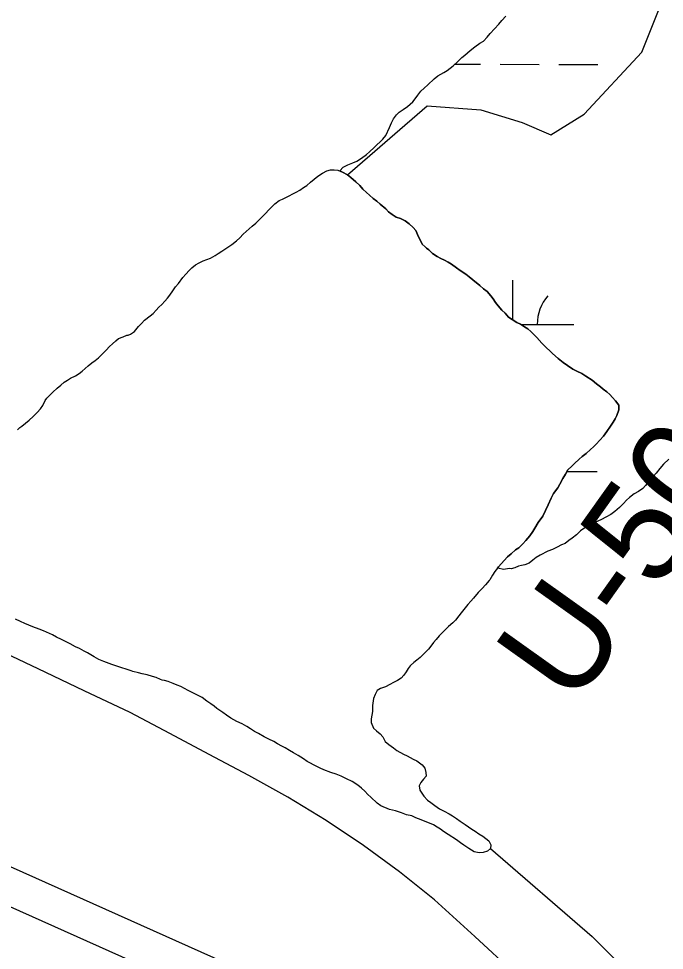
# Model space of a CAD drawing. Extents: x 3180038 to 3217926, y 922069 to 947485.
# Drawn here: x 3203764 to 3204292, y 929247 to 930009 of the extents above; entities that cross this region are included whole.
import ezdxf

# ---------------------------------------------------------------- set-up
doc = ezdxf.new("R2010")
doc.units = 0
for name, color, linetype in [('V-LEVE-TOET', 7, 'Continuous'), ('V-RIVR-RANG-IDEN', 7, 'Continuous'), ('V-SURV-LINE', 7, 'Continuous'), ('V-TOPO-SHOR', 7, 'Continuous'), ('V-WETL-SWMP', 7, 'Continuous')]:
    doc.layers.add(name, color=color, linetype=linetype)

msp = doc.modelspace()

# ---------------------------------------------------------------- linework, layer by layer
at = {"layer": 'V-LEVE-TOET'}
msp.add_lwpolyline([(3204169.85, 929228.37), (3204137.22, 929258.55), (3204104.31, 929288.41), (3204075.7, 929311.24), (3204046.13, 929332.89), (3204015.7, 929353.3), (3203984.48, 929372.42), (3203952.33, 929389.97), (3203920.09, 929407.35), (3203887.75, 929424.55), (3203855.31, 929441.57), (3203817.71, 929459.39), (3203780.09, 929477.18), (3203742.45, 929494.93)], dxfattribs=at)
at = {"layer": 'V-SURV-LINE'}
for points in [[(3202254.03, 929988.1), (3203980.68, 929215.65)], [(3203968.43, 929188.26), (3202241.79, 929960.71)]]:
    msp.add_lwpolyline(points, dxfattribs=at)
at = {"layer": 'V-TOPO-SHOR'}
for points in [[(3204033.19, 929881.04), (3204098.28, 929937.56), (3204142.19, 929934.19), (3204175.97, 929924.05), (3204199.61, 929913.92), (3204226.64, 929930.81), (3204273.93, 929981.48), (3204300.95, 930049.04), (3204314.46, 930123.35), (3204331.35, 930184.15), (3204344.87, 930248.34), (3204348.24, 930292.25), (3204361.76, 930329.41), (3204388.78, 930353.05), (3204437.42, 930400.83)], [(3203947.93, 929832.53), (3203950.36, 929834.73), (3203952.79, 929837.13), (3203955.22, 929839.14), (3203958.05, 929841.74), (3203960.48, 929843.94), (3203963.52, 929847.15), (3203965.74, 929849.36), (3203969.19, 929852.76), (3203971.41, 929855.17), (3203973.84, 929857.57), (3203977.28, 929860.17), (3203980.11, 929861.37), (3203985.36, 929863.96), (3203988.39, 929865.56), (3203991.21, 929866.95), (3203994.24, 929868.55), (3203997.28, 929870.95), (3203999.91, 929872.55), (3204002.94, 929875.15), (3204005.77, 929877.55), (3204008.81, 929879.96), (3204012.65, 929882.56), (3204016.28, 929884.35), (3204019.31, 929885.34), (3204022.33, 929885.33), (3204025.35, 929884.91), (3204029.17, 929883.48), (3204033.19, 929881.04), (3204036, 929879.01), (3204040.01, 929875.57), (3204043.21, 929872.33), (3204045.82, 929869.49), (3204048.83, 929866.66), (3204051.23, 929864.43), (3204054.24, 929861.79), (3204057.05, 929859.56), (3204059.86, 929857.13), (3204064.47, 929853.28), (3204066.67, 929850.85), (3204069.68, 929848.82), (3204073.1, 929846.59), (3204076.51, 929845.36), (3204080.33, 929843.53), (3204083.74, 929841.1), (3204086.95, 929838.06), (3204089.16, 929835.63), (3204091.35, 929830.58), (3204092.94, 929827.35), (3204094.34, 929824.53), (3204096.74, 929822.3), (3204097.74, 929821.28), (3204099.75, 929819.86), (3204102.76, 929816.83), (3204106.57, 929814.39), (3204109.38, 929812.76), (3204112.4, 929811.34), (3204115.41, 929809.71), (3204118.22, 929808.09), (3204122.24, 929805.25), (3204125.25, 929803.01), (3204130.07, 929799.97), (3204132.68, 929797.74), (3204135.68, 929795.31), (3204141.5, 929790.64), (3204144.51, 929788.01), (3204147.52, 929785.78), (3204150.52, 929782.34), (3204152.32, 929779.91), (3204154.12, 929776.88), (3204156.32, 929774.05), (3204159.53, 929770.61), (3204162.13, 929767.98), (3204164.74, 929764.94), (3204167.95, 929762.91), (3204171.56, 929760.47), (3204174.58, 929759.05), (3204177.99, 929757.02), (3204180.8, 929755.19), (3204183.21, 929752.96), (3204185.61, 929750.73), (3204188.02, 929748.1), (3204192.02, 929743.65), (3204196.03, 929739.6), (3204198.64, 929737.37), (3204200.84, 929735.14), (3204205.45, 929730.89), (3204209.67, 929727.85), (3204213.08, 929725.21), (3204217.5, 929722.37), (3204220.71, 929720.74), (3204224.73, 929718.71), (3204228.14, 929716.47), (3204233.36, 929713.22), (3204236.77, 929710.38), (3204239.98, 929707.75), (3204242.39, 929705.92), (3204245.2, 929703.69), (3204247.81, 929701.67), (3204250.01, 929699.04), (3204252.42, 929696.4)], [(3203763.2, 929672.72), (3203765.02, 929674.53), (3203766.84, 929675.73), (3203769.67, 929678.13), (3203772.9, 929680.53), (3203776.14, 929683.53), (3203779.38, 929686.74), (3203782.02, 929689.75), (3203783.85, 929692.56), (3203785.88, 929696.58), (3203787.1, 929698.59), (3203787.5, 929698.99), (3203787.71, 929699.19), (3203789.93, 929701.39), (3203792.16, 929703.6), (3203795.8, 929706.8), (3203798.63, 929709.2), (3203801.27, 929711.61), (3203804.1, 929713.41), (3203806.72, 929715), (3203810.76, 929716.8), (3203813.79, 929718.8), (3203816.22, 929720.6), (3203818.45, 929722.8), (3203821.08, 929725), (3203824.11, 929727.4), (3203826.74, 929729.41), (3203829.37, 929731.61), (3203833.62, 929735.62), (3203835.85, 929737.82), (3203838.48, 929740.83), (3203840.91, 929743.03), (3203843.54, 929745.44), (3203845.97, 929747.24), (3203849.8, 929748.83), (3203852.63, 929750.02), (3203853.84, 929750.22), (3203855.66, 929751.01), (3203858.89, 929753.01), (3203862.13, 929757.22), (3203864.56, 929759.63), (3203867.19, 929762.24), (3203871.65, 929765.84), (3203874.27, 929767.84), (3203876.71, 929770.65), (3203878.93, 929772.85), (3203881.16, 929775.26), (3203883.79, 929777.86), (3203886.02, 929780.27), (3203887.85, 929782.68), (3203890.28, 929786.29), (3203892.51, 929789.5), (3203894.95, 929792.31), (3203898.4, 929797.12), (3203901.03, 929799.93), (3203903.66, 929802.94), (3203905.89, 929805.14), (3203908.92, 929807.55), (3203911.75, 929809.35), (3203915.19, 929810.94), (3203918.21, 929811.93), (3203921.04, 929813.12), (3203924.88, 929815.12), (3203927.5, 929816.92), (3203930.33, 929818.72), (3203932.96, 929820.52), (3203936.19, 929822.51), (3203938.62, 929824.32), (3203942.46, 929827.12), (3203945.09, 929829.72), (3203947.93, 929832.53)], [(3204252.42, 929696.4), (3204255.01, 929692.77), (3204255.2, 929688.94), (3204253.56, 929684.51), (3204252.14, 929681.7), (3204250.51, 929678.89), (3204248.28, 929675.68), (3204245.24, 929671.26), (3204242.6, 929667.65), (3204236.52, 929661.03), (3204234.29, 929658.83), (3204231.87, 929656.62), (3204228.42, 929653.22), (3204225.19, 929650.82), (3204222.56, 929648.61), (3204218.91, 929645.21), (3204216.69, 929643), (3204213.45, 929640), (3204211.42, 929636.58), (3204209.38, 929632.97), (3204206.74, 929628.15), (3204205.11, 929625.34), (3204201.67, 929620.52), (3204199.63, 929616.9), (3204197.19, 929611.28), (3204195.15, 929606.65), (3204192.91, 929602.23), (3204189.26, 929596.81), (3204186.41, 929592.39), (3204184.79, 929589.58), (3204182.35, 929586.17), (3204179.11, 929582.16), (3204176.48, 929579.55), (3204173.44, 929576.35), (3204170.61, 929574.55), (3204167.17, 929571.34), (3204164.14, 929568.94), (3204161.3, 929565.93), (3204156.64, 929560.72), (3204155.83, 929559.64)], [(3204155.83, 929559.64), (3204153.8, 929556.91), (3204151.77, 929553.9), (3204149.53, 929550.08), (3204149.13, 929549.48), (3204146.09, 929545.87), (3204143.25, 929543.06), (3204140.01, 929539.65), (3204136.16, 929535.04), (3204133.93, 929532.64), (3204131.7, 929529.83), (3204128.26, 929525.82), (3204126.03, 929523.01), (3204124.2, 929520.6), (3204121.57, 929517.19), (3204119.34, 929514.78), (3204115.9, 929511.78), (3204113.07, 929509.17), (3204108.21, 929504.37), (3204105.57, 929501.15), (3204103.54, 929498.75), (3204101.31, 929495.94), (3204099.29, 929493.33), (3204096.65, 929490.73), (3204092.6, 929486.52), (3204089.97, 929484.31), (3204087.55, 929482.51), (3204084.71, 929480.11), (3204084.31, 929479.71), (3204082.89, 929477.7), (3204081.06, 929474.89), (3204079.23, 929472.08), (3204077.01, 929469.67), (3204073.98, 929467.68), (3204070.74, 929466.08), (3204067.71, 929464.48), (3204064.28, 929462.69), (3204060.24, 929461.1), (3204057.42, 929459.5), (3204055.79, 929456.29), (3204054.56, 929453.07), (3204053.73, 929447.23), (3204053.5, 929442.4), (3204053.08, 929439.38), (3204052.46, 929436.36), (3204052.65, 929433.34), (3204054.44, 929428.7), (3204056.84, 929426.67), (3204059.85, 929424.03), (3204062.06, 929421.61), (3204064.05, 929417.97), (3204067.06, 929415.54), (3204070.67, 929412.7), (3204073.48, 929410.47), (3204078.9, 929407.62), (3204081.92, 929406.19), (3204086.94, 929403.55), (3204089.76, 929402.13), (3204094.17, 929398.88), (3204096.37, 929396.05), (3204097.36, 929392.62), (3204097.55, 929389.6), (3204095.32, 929387.19), (3204093.09, 929384.38), (3204091.86, 929381.57), (3204092.45, 929378.14), (3204095.65, 929373.29), (3204098.65, 929370.05), (3204101.26, 929368.02), (3204104.47, 929365.59), (3204108.49, 929362.95), (3204112.31, 929360.92), (3204116.32, 929358.88), (3204118.93, 929357.06), (3204122.35, 929354.82), (3204125.36, 929352.79), (3204129.37, 929349.95), (3204132.18, 929348.12), (3204134.79, 929346.3), (3204137.6, 929344.47), (3204140.62, 929342.44), (3204143.83, 929340.41), (3204148.84, 929336.56), (3204150.44, 929333.53), (3204150.22, 929330.31), (3204147.59, 929328.31), (3204144.16, 929327.11), (3204140.74, 929326.93), (3204136.91, 929327.76), (3204134.5, 929329.18), (3204132.29, 929330.4), (3204128.28, 929333.24), (3204125.47, 929335.07), (3204122.46, 929337.5), (3204115.63, 929341.97), (3204111.82, 929344.4), (3204109.21, 929346.23), (3204106.4, 929347.86), (3204103.59, 929349.68), (3204100.37, 929351.11), (3204096.75, 929352.54)], [(3204096.75, 929352.54), (3204093.33, 929353.76), (3204089.11, 929355.6), (3204085.9, 929357.02), (3204081.47, 929358.05), (3204077.45, 929359.48), (3204074.84, 929360.3), (3204072.42, 929361.12), (3204067.59, 929362.36), (3204060.56, 929365.41), (3204057.55, 929367.44), (3204052.13, 929372.31), (3204049.93, 929374.53), (3204047.32, 929377.16), (3204044.72, 929379.8), (3204041.71, 929382.23), (3204037.09, 929385.07), (3204032.27, 929387.31), (3204027.85, 929389.55), (3204023.83, 929391.18), (3204019.6, 929392.62), (3204013.77, 929394.66), (3204010.76, 929396.09), (3204007.95, 929397.51), (3204000.31, 929401.58), (3203997.3, 929403.61), (3203992.68, 929406.45), (3203989.07, 929408.69), (3203985.85, 929410.52), (3203982.24, 929412.75), (3203979.43, 929414.17), (3203976.01, 929416), (3203972.8, 929417.84), (3203968.78, 929419.67), (3203964.96, 929421.7), (3203960.34, 929424.34), (3203957.13, 929426.17), (3203953.71, 929428.21), (3203950.7, 929430.03), (3203946.89, 929432.27), (3203942.67, 929434.31), (3203937.84, 929436.95), (3203934.23, 929439.38), (3203931.22, 929441.61), (3203926.4, 929444.86), (3203924, 929446.69), (3203921.39, 929448.72), (3203918.18, 929450.95), (3203914.16, 929453.79), (3203910.34, 929455.82), (3203906.13, 929457.86), (3203902.71, 929459.69), (3203899.9, 929461.32), (3203896.88, 929462.74), (3203893.87, 929463.96), (3203890.65, 929465.39), (3203886.43, 929466.82), (3203883.41, 929467.85), (3203881.6, 929468.06), (3203880.19, 929468.67), (3203876.57, 929470.1), (3203873.56, 929470.92), (3203869.33, 929472.35), (3203865.11, 929473.18), (3203862.09, 929474), (3203857.46, 929475.23), (3203856.26, 929475.64), (3203852.24, 929477.07), (3203848.62, 929478.1), (3203844.6, 929479.53), (3203840.37, 929480.96), (3203833.74, 929483.41), (3203829.72, 929485.04), (3203825.9, 929487.08), (3203823.09, 929488.7), (3203820.48, 929490.33), (3203817.66, 929491.75), (3203813.85, 929493.79), (3203810.63, 929495.41), (3203806.41, 929497.65), (3203803, 929499.48), (3203799.18, 929501.31), (3203795.16, 929503.15), (3203791.95, 929504.98), (3203784.51, 929508.44), (3203780.89, 929509.67), (3203775.87, 929511.71), (3203769.23, 929514.36), (3203765.82, 929515.99), (3203761.6, 929518.03)], [(3204150.22, 929330.31), (3204233.39, 929258.6), (3204277.31, 929214.68), (3204284.06, 929204.55)]]:
    msp.add_lwpolyline(points, dxfattribs=at)
at = {"layer": 'V-WETL-SWMP'}
for p, q in [((3204121.09, 929971.63), (3204142.04, 929971.58)), ((3204158.04, 929971.54), (3204190.04, 929971.47)), ((3204206.04, 929971.44), (3204238.04, 929971.36)), ((3204168.41, 929762.6), (3204168.49, 929794.92)), ((3204174.82, 929758.9), (3204218.41, 929758.8)), ((3204212.7, 929638.75), (3204237.29, 929638.69))]:
    msp.add_line(p, q, dxfattribs=at)
for points in [[(3204048.83, 929866.66), (3204045.82, 929869.49), (3204043.21, 929872.33), (3204040.01, 929875.57), (3204036, 929879.01), (3204033.19, 929881.04), (3204029.17, 929883.48), (3204026.76, 929884.38), (3204029.6, 929887.43), (3204033.44, 929889.22), (3204037.47, 929891.01), (3204040.91, 929892.4), (3204044.75, 929894.8), (3204048.59, 929897.8), (3204051.22, 929900.01), (3204054.86, 929903.61), (3204061.95, 929910.43), (3204064.58, 929913.23), (3204067.64, 929919.86), (3204069.27, 929923.68), (3204070.9, 929926.9), (3204073.13, 929930.31), (3204075.56, 929932.51), (3204078.79, 929934.51), (3204082.23, 929937.11), (3204086.48, 929940.92), (3204088.5, 929943.33), (3204090.74, 929946.34), (3204093.17, 929949.55), (3204095.8, 929951.95), (3204098.84, 929954.76), (3204104.1, 929959.76), (3204107.13, 929962.17), (3204111.98, 929964.76), (3204114.61, 929966.56), (3204119.67, 929970.36), (3204123.71, 929973.97), (3204126.75, 929976.97), (3204129.18, 929978.97), (3204133.63, 929982.78), (3204137.27, 929985.78), (3204141.31, 929988.78), (3204144.34, 929990.58), (3204147.38, 929993.79), (3204149.81, 929996.6), (3204156.9, 930004.41), (3204159.54, 930007.42), (3204162.78, 930010.83)], [(3204173.44, 929576.35), (3204176.48, 929579.55), (3204179.11, 929582.16), (3204182.35, 929586.17), (3204184.79, 929589.58), (3204186.41, 929592.4), (3204189.26, 929596.81), (3204192.91, 929602.23), (3204195.15, 929606.65), (3204197.19, 929611.28), (3204199.63, 929616.9), (3204201.67, 929620.52), (3204205.12, 929625.34), (3204206.74, 929628.15), (3204209.38, 929632.97), (3204211.42, 929636.58), (3204213.45, 929640), (3204216.69, 929643), (3204218.91, 929645.21), (3204222.56, 929648.61), (3204225.19, 929650.82), (3204228.42, 929653.22), (3204231.87, 929656.62), (3204234.29, 929658.83), (3204236.52, 929661.03), (3204242.6, 929667.65), (3204245.24, 929671.26), (3204248.28, 929675.68), (3204250.51, 929678.89), (3204252.14, 929681.7), (3204253.56, 929684.51), (3204255.2, 929688.94), (3204255.01, 929692.76), (3204252.41, 929696.4), (3204250.01, 929699.04), (3204247.81, 929701.67), (3204245.2, 929703.69), (3204242.39, 929705.92), (3204239.98, 929707.75), (3204236.77, 929710.38), (3204233.36, 929713.22), (3204228.14, 929716.47), (3204224.73, 929718.7), (3204220.71, 929720.74), (3204217.5, 929722.37), (3204213.08, 929725.21), (3204209.67, 929727.85), (3204205.45, 929730.89), (3204200.84, 929735.14), (3204198.64, 929737.37), (3204196.03, 929739.6), (3204192.02, 929743.65), (3204188.02, 929748.1), (3204185.61, 929750.73), (3204183.21, 929752.96), (3204180.8, 929755.19), (3204177.99, 929757.02), (3204174.58, 929759.05), (3204171.56, 929760.47), (3204167.95, 929762.91), (3204164.74, 929764.94), (3204162.13, 929767.98), (3204159.53, 929770.61), (3204156.32, 929774.05), (3204154.12, 929776.88), (3204152.32, 929779.91), (3204150.52, 929782.34), (3204147.52, 929785.78), (3204144.51, 929788.01), (3204141.5, 929790.64), (3204135.68, 929795.31), (3204132.67, 929797.74), (3204130.07, 929799.97), (3204125.25, 929803.01), (3204122.24, 929805.24), (3204118.22, 929808.09), (3204115.41, 929809.71), (3204112.4, 929811.34), (3204109.38, 929812.76), (3204106.57, 929814.39), (3204102.76, 929816.83), (3204099.75, 929819.86), (3204097.74, 929821.28), (3204096.74, 929822.3), (3204094.34, 929824.52), (3204092.94, 929827.35), (3204091.35, 929830.58), (3204089.16, 929835.63), (3204086.95, 929838.06), (3204083.74, 929841.1), (3204080.33, 929843.53), (3204076.51, 929845.36), (3204073.1, 929846.59), (3204069.68, 929848.82), (3204066.67, 929850.85), (3204064.47, 929853.28), (3204059.86, 929857.13), (3204057.05, 929859.56), (3204054.24, 929861.8), (3204051.23, 929864.43), (3204048.83, 929866.66)], [(3204296.09, 929648.76), (3204291.64, 929644.76), (3204288.6, 929641.15), (3204285.56, 929637.34), (3204281.51, 929632.72), (3204279.07, 929629.92), (3204276.84, 929627.31), (3204274.61, 929624.7), (3204271.18, 929622.3), (3204267.74, 929620.3), (3204263.9, 929617.5), (3204261.27, 929615.3), (3204258.84, 929612.49), (3204255.6, 929609.09), (3204251.76, 929605.88), (3204248.52, 929603.48), (3204244.48, 929601.29), (3204240.84, 929599.29), (3204237.82, 929598.1), (3204234.58, 929596.3), (3204230.75, 929594.31), (3204227.31, 929592.71), (3204223.88, 929590.11), (3204220.44, 929586.91), (3204217, 929584.1), (3204214.17, 929582.1), (3204211.13, 929579.9), (3204208.31, 929578.71), (3204204.67, 929576.71), (3204200.83, 929574.92), (3204197, 929573.53), (3204190.74, 929570.14), (3204187.51, 929568.34), (3204184.67, 929566.14), (3204181.84, 929563.74), (3204178.21, 929562.35), (3204175.39, 929561.76), (3204172.97, 929561.36), (3204170.14, 929559.97), (3204167.11, 929559.18), (3204165.3, 929559.39), (3204161.07, 929558.61), (3204155.83, 929559.64), (3204156.64, 929560.72), (3204161.3, 929565.93), (3204164.14, 929568.94), (3204167.17, 929571.34), (3204170.61, 929574.55), (3204173.44, 929576.35)]]:
    msp.add_lwpolyline(points, dxfattribs=at)
msp.add_arc((3204223.65, 929759.27), 35.25, 139.09901, 180.64267, dxfattribs=at)

# ---------------------------------------------------------------- texts
at = {"layer": 'V-RIVR-RANG-IDEN'}
msp.add_text('U-50', height=83, rotation=54.52979, dxfattribs=at).set_placement((3204218.08, 929444.47))

doc.saveas('drawing.dxf')
